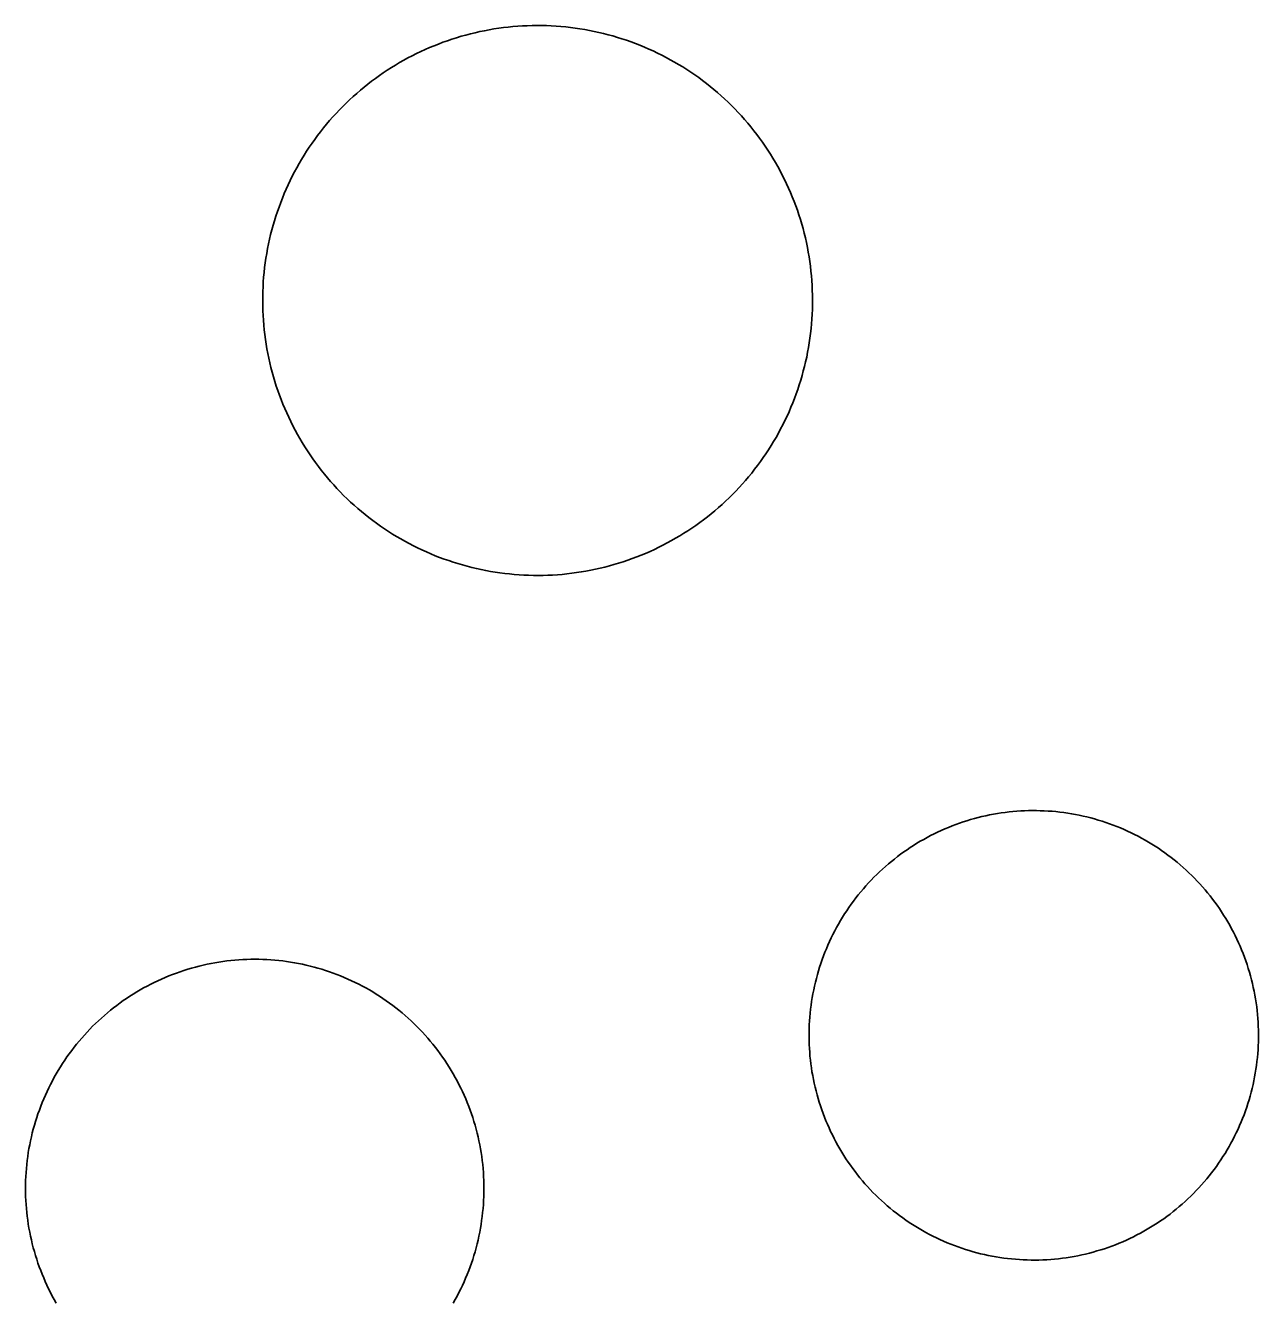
# Model space of a CAD drawing. Extents: x 3568792 to 3606828, y 529143 to 554785.
# Drawn here: x 3573844.9 to 3574208.8, y 546103.2 to 546479.4 of the extents above; entities that cross this region are included whole.
import ezdxf

# ---------------------------------------------------------------- set-up
doc = ezdxf.new("R2010")
doc.units = 0
doc.layers.add('V-DOMW-TANK', color=7, linetype='Continuous')

msp = doc.modelspace()

# ---------------------------------------------------------------- linework, layer by layer
at = {"layer": 'V-DOMW-TANK'}
for points in [[(3573949.35, 546464.61), (3573950.52, 546465.41), (3573951.7, 546466.2), (3573952.89, 546466.96), (3573954.1, 546467.7), (3573955.32, 546468.43), (3573956.55, 546469.12), (3573957.79, 546469.81), (3573959.04, 546470.46), (3573960.31, 546471.09), (3573961.59, 546471.71), (3573962.87, 546472.3), (3573964.17, 546472.87), (3573965.48, 546473.41), (3573966.79, 546473.93), (3573968.12, 546474.43), (3573969.45, 546474.91), (3573970.79, 546475.36), (3573972.14, 546475.79), (3573973.5, 546476.2), (3573974.87, 546476.58), (3573976.23, 546476.93), (3573977.61, 546477.27), (3573978.99, 546477.58), (3573980.38, 546477.86), (3573981.77, 546478.13), (3573983.17, 546478.36), (3573984.57, 546478.57), (3573985.97, 546478.76), (3573987.38, 546478.93), (3573988.79, 546479.07), (3573990.2, 546479.18), (3573991.61, 546479.27), (3573993.02, 546479.33), (3573994.44, 546479.38), (3573995.85, 546479.39), (3573997.27, 546479.38), (3573998.69, 546479.35), (3574000.1, 546479.29), (3574001.51, 546479.21), (3574002.93, 546479.1), (3574004.34, 546478.97), (3574005.75, 546478.81), (3574007.15, 546478.63), (3574008.55, 546478.42), (3574009.95, 546478.19), (3574011.34, 546477.94), (3574012.73, 546477.66), (3574014.11, 546477.35), (3574015.49, 546477.03), (3574016.86, 546476.68), (3574018.23, 546476.3), (3574019.58, 546475.9), (3574020.94, 546475.48), (3574022.28, 546475.03), (3574023.62, 546474.57), (3574024.94, 546474.07), (3574026.26, 546473.56), (3574027.57, 546473.02), (3574028.87, 546472.45), (3574030.16, 546471.87), (3574031.44, 546471.27), (3574032.71, 546470.64), (3574033.97, 546469.98), (3574035.21, 546469.31), (3574036.45, 546468.62), (3574037.67, 546467.9), (3574038.88, 546467.17), (3574040.08, 546466.41), (3574041.26, 546465.63), (3574042.43, 546464.83), (3574043.58, 546464.01), (3574044.72, 546463.17), (3574045.85, 546462.31), (3574046.96, 546461.43), (3574048.05, 546460.53), (3574049.13, 546459.62), (3574050.19, 546458.68), (3574051.24, 546457.73), (3574052.27, 546456.76), (3574053.28, 546455.76), (3574054.27, 546454.76), (3574055.25, 546453.73), (3574056.21, 546452.69), (3574057.15, 546451.63), (3574058.08, 546450.56), (3574058.98, 546449.47), (3574059.86, 546448.36), (3574060.73, 546447.24), (3574061.57, 546446.1), (3574062.4, 546444.95), (3574063.2, 546443.79), (3574063.99, 546442.61), (3574064.75, 546441.42), (3574065.49, 546440.21), (3574066.21, 546438.99), (3574066.91, 546437.76), (3574067.59, 546436.52), (3574068.25, 546435.26), (3574068.89, 546434), (3574069.5, 546432.72)], [(3573938.82, 546340.76), (3573937.82, 546341.76), (3573936.84, 546342.79), (3573935.88, 546343.83), (3573934.94, 546344.89), (3573934.02, 546345.96), (3573933.12, 546347.05), (3573932.23, 546348.16), (3573931.37, 546349.28), (3573930.52, 546350.42), (3573929.7, 546351.57), (3573928.89, 546352.73), (3573928.11, 546353.91), (3573927.35, 546355.1), (3573926.6, 546356.31), (3573925.88, 546357.53), (3573925.18, 546358.76), (3573924.5, 546360), (3573923.85, 546361.26), (3573923.21, 546362.52), (3573922.6, 546363.8), (3573922.01, 546365.09), (3573921.44, 546366.38), (3573920.9, 546367.69), (3573920.37, 546369.01), (3573919.88, 546370.33), (3573919.4, 546371.67), (3573918.95, 546373.01), (3573918.52, 546374.36), (3573918.11, 546375.71), (3573917.73, 546377.08), (3573917.37, 546378.45), (3573917.04, 546379.82), (3573916.73, 546381.2), (3573916.44, 546382.59), (3573916.18, 546383.98), (3573915.95, 546385.38), (3573915.73, 546386.78), (3573915.54, 546388.18), (3573915.38, 546389.59), (3573915.24, 546391), (3573915.13, 546392.41), (3573915.04, 546393.82), (3573914.97, 546395.24), (3573914.93, 546396.65), (3573914.92, 546398.07), (3573914.93, 546399.48), (3573914.96, 546400.9), (3573915.02, 546402.31), (3573915.1, 546403.73), (3573915.21, 546405.14), (3573915.34, 546406.55), (3573915.5, 546407.96), (3573915.68, 546409.36), (3573915.89, 546410.76), (3573916.12, 546412.16), (3573916.37, 546413.55), (3573916.65, 546414.94), (3573916.95, 546416.32), (3573917.28, 546417.7), (3573917.63, 546419.08), (3573918.01, 546420.44), (3573918.4, 546421.8), (3573918.83, 546423.15), (3573919.27, 546424.49), (3573919.75, 546425.83), (3573920.24, 546427.16), (3573920.75, 546428.47), (3573921.29, 546429.79), (3573921.85, 546431.08), (3573922.44, 546432.38), (3573923.04, 546433.65), (3573923.67, 546434.92), (3573924.33, 546436.18), (3573924.99, 546437.43), (3573925.69, 546438.66), (3573926.41, 546439.88), (3573927.15, 546441.09), (3573927.9, 546442.29), (3573928.68, 546443.47), (3573929.48, 546444.64), (3573930.3, 546445.79), (3573931.14, 546446.93), (3573932, 546448.06), (3573932.88, 546449.17), (3573933.77, 546450.26), (3573934.69, 546451.34), (3573935.63, 546452.41), (3573936.58, 546453.45), (3573937.56, 546454.48), (3573938.54, 546455.49), (3573939.55, 546456.49), (3573940.58, 546457.47), (3573941.62, 546458.42), (3573942.68, 546459.36), (3573943.75, 546460.29), (3573944.84, 546461.19), (3573945.95, 546462.07), (3573947.07, 546462.94), (3573948.2, 546463.78), (3573949.35, 546464.61)], [(3574069.5, 546432.72), (3574070.09, 546431.43), (3574070.65, 546430.14), (3574071.2, 546428.83), (3574071.72, 546427.51), (3574072.22, 546426.19), (3574072.7, 546424.86), (3574073.15, 546423.51), (3574073.58, 546422.16), (3574073.98, 546420.81), (3574074.37, 546419.45), (3574074.72, 546418.07), (3574075.06, 546416.7), (3574075.37, 546415.32), (3574075.65, 546413.93), (3574075.91, 546412.54), (3574076.15, 546411.14), (3574076.36, 546409.74), (3574076.55, 546408.34), (3574076.71, 546406.93), (3574076.85, 546405.52), (3574076.97, 546404.11), (3574077.06, 546402.7), (3574077.12, 546401.28), (3574077.16, 546399.87), (3574077.18, 546398.45), (3574077.17, 546397.04), (3574077.14, 546395.62), (3574077.08, 546394.2), (3574077, 546392.79), (3574076.89, 546391.38), (3574076.75, 546389.97), (3574076.6, 546388.56), (3574076.42, 546387.16), (3574076.21, 546385.76), (3574075.98, 546384.36), (3574075.73, 546382.97), (3574075.45, 546381.58), (3574075.14, 546380.2), (3574074.82, 546378.82), (3574074.46, 546377.45), (3574074.09, 546376.08), (3574073.69, 546374.72), (3574073.27, 546373.37), (3574072.82, 546372.03), (3574072.35, 546370.69), (3574071.86, 546369.36), (3574071.34, 546368.05), (3574070.8, 546366.74), (3574070.24, 546365.44), (3574069.66, 546364.15), (3574069.05, 546362.87), (3574068.42, 546361.6), (3574067.77, 546360.34), (3574067.1, 546359.09), (3574066.41, 546357.86), (3574065.69, 546356.64), (3574064.95, 546355.43), (3574064.2, 546354.23), (3574063.42, 546353.05), (3574062.62, 546351.88)], [(3574062.62, 546351.88), (3574061.8, 546350.73), (3574060.96, 546349.59), (3574060.1, 546348.46), (3574059.22, 546347.35), (3574058.32, 546346.26), (3574057.4, 546345.18), (3574056.47, 546344.11), (3574055.51, 546343.07), (3574054.54, 546342.04), (3574053.55, 546341.03), (3574052.54, 546340.03), (3574051.52, 546339.06), (3574050.48, 546338.1), (3574049.42, 546337.16), (3574048.35, 546336.23), (3574047.25, 546335.33), (3574046.15, 546334.45), (3574045.03, 546333.58), (3574043.89, 546332.74), (3574042.74, 546331.91), (3574041.58, 546331.11), (3574040.4, 546330.32), (3574039.2, 546329.56), (3574038, 546328.82), (3574036.78, 546328.1), (3574035.55, 546327.4), (3574034.31, 546326.71), (3574033.05, 546326.06), (3574031.79, 546325.43), (3574030.51, 546324.81), (3574029.22, 546324.22), (3574027.93, 546323.65), (3574026.62, 546323.11), (3574025.3, 546322.59), (3574023.98, 546322.09), (3574022.64, 546321.61), (3574021.3, 546321.16), (3574019.95, 546320.73), (3574018.59, 546320.33), (3574017.23, 546319.95), (3574015.86, 546319.59), (3574014.49, 546319.25), (3574013.1, 546318.94), (3574011.72, 546318.66), (3574010.32, 546318.4), (3574008.93, 546318.16), (3574007.53, 546317.95), (3574006.13, 546317.76), (3574004.72, 546317.59), (3574003.31, 546317.45), (3574001.9, 546317.34), (3574000.49, 546317.25), (3573999.07, 546317.19), (3573997.66, 546317.15), (3573996.24, 546317.13), (3573994.82, 546317.14), (3573993.41, 546317.17), (3573991.99, 546317.23), (3573990.58, 546317.31), (3573989.17, 546317.42), (3573987.76, 546317.56), (3573986.35, 546317.71), (3573984.95, 546317.9), (3573983.55, 546318.1), (3573982.15, 546318.33), (3573980.75, 546318.58), (3573979.37, 546318.86), (3573977.98, 546319.17), (3573976.61, 546319.49), (3573975.24, 546319.84), (3573973.87, 546320.22), (3573972.51, 546320.62), (3573971.16, 546321.04), (3573969.81, 546321.49), (3573968.48, 546321.96), (3573967.15, 546322.45), (3573965.83, 546322.96), (3573964.52, 546323.5), (3573963.22, 546324.07), (3573961.93, 546324.65), (3573960.65, 546325.26), (3573959.39, 546325.88), (3573958.13, 546326.54), (3573956.88, 546327.21), (3573955.65, 546327.9), (3573954.43, 546328.62), (3573953.22, 546329.35), (3573952.02, 546330.11), (3573950.84, 546330.89), (3573949.67, 546331.69), (3573948.52, 546332.51), (3573947.38, 546333.35), (3573946.25, 546334.21), (3573945.14, 546335.09), (3573944.04, 546335.99), (3573942.97, 546336.9), (3573941.9, 546337.84), (3573940.86, 546338.79), (3573939.83, 546339.77), (3573938.82, 546340.76)], [(3574094.5, 546227.23), (3574095.31, 546228.06), (3574096.12, 546228.88), (3574096.96, 546229.68), (3574097.81, 546230.47), (3574098.67, 546231.24), (3574099.55, 546231.99), (3574100.44, 546232.74), (3574101.34, 546233.46), (3574102.25, 546234.17), (3574103.18, 546234.87), (3574104.12, 546235.54), (3574105.07, 546236.2), (3574106.03, 546236.85), (3574107, 546237.48), (3574107.98, 546238.09), (3574108.98, 546238.68), (3574109.98, 546239.26), (3574111, 546239.81), (3574112.02, 546240.35), (3574113.05, 546240.88), (3574114.1, 546241.38), (3574115.15, 546241.87), (3574116.2, 546242.33), (3574117.27, 546242.78), (3574118.35, 546243.21), (3574119.43, 546243.62), (3574120.52, 546244.02), (3574121.61, 546244.39), (3574122.71, 546244.74), (3574123.82, 546245.08), (3574124.94, 546245.4), (3574126.06, 546245.69), (3574127.18, 546245.97), (3574128.31, 546246.22), (3574129.44, 546246.46), (3574130.58, 546246.68), (3574131.72, 546246.88), (3574132.86, 546247.05), (3574134.01, 546247.21), (3574135.16, 546247.35), (3574136.31, 546247.47), (3574137.46, 546247.56), (3574138.62, 546247.64), (3574139.77, 546247.7), (3574140.93, 546247.74), (3574142.09, 546247.75), (3574143.24, 546247.75), (3574144.4, 546247.72), (3574145.56, 546247.68), (3574146.71, 546247.62), (3574147.87, 546247.53), (3574149.02, 546247.43), (3574150.17, 546247.3), (3574151.32, 546247.16), (3574152.47, 546246.99), (3574153.61, 546246.81), (3574154.75, 546246.61), (3574155.88, 546246.39), (3574157.01, 546246.14), (3574158.14, 546245.88), (3574159.26, 546245.59), (3574160.38, 546245.29), (3574161.49, 546244.96), (3574162.6, 546244.62), (3574163.7, 546244.26), (3574164.79, 546243.88), (3574165.88, 546243.48), (3574166.96, 546243.07), (3574168.03, 546242.63), (3574169.09, 546242.17), (3574170.15, 546241.7), (3574171.2, 546241.21), (3574172.23, 546240.7), (3574173.27, 546240.17), (3574174.29, 546239.62), (3574175.29, 546239.06), (3574176.3, 546238.47), (3574177.29, 546237.88), (3574178.27, 546237.26), (3574179.23, 546236.63), (3574180.19, 546235.97), (3574181.14, 546235.31), (3574182.07, 546234.63), (3574183, 546233.93), (3574183.91, 546233.21), (3574184.8, 546232.48), (3574185.69, 546231.73), (3574186.56, 546230.97), (3574187.42, 546230.2), (3574188.26, 546229.4), (3574189.09, 546228.6), (3574189.91, 546227.78), (3574190.71, 546226.94), (3574191.49, 546226.09), (3574192.27, 546225.23), (3574193.02, 546224.35), (3574193.76, 546223.46), (3574194.49, 546222.56), (3574195.2, 546221.65), (3574195.89, 546220.72)], [(3574105.69, 546126.25), (3574104.74, 546126.9), (3574103.79, 546127.56), (3574102.86, 546128.25), (3574101.93, 546128.95), (3574101.02, 546129.66), (3574100.13, 546130.39), (3574099.24, 546131.14), (3574098.37, 546131.9), (3574097.51, 546132.68), (3574096.67, 546133.47), (3574095.84, 546134.28), (3574095.02, 546135.1), (3574094.22, 546135.93), (3574093.43, 546136.78), (3574092.66, 546137.64), (3574091.91, 546138.52), (3574091.17, 546139.41), (3574090.44, 546140.31), (3574089.73, 546141.23), (3574089.04, 546142.15), (3574088.36, 546143.09), (3574087.7, 546144.04), (3574087.05, 546145), (3574086.43, 546145.97), (3574085.82, 546146.96), (3574085.22, 546147.95), (3574084.65, 546148.96), (3574084.09, 546149.97), (3574083.55, 546150.99), (3574083.03, 546152.03), (3574082.52, 546153.07), (3574082.04, 546154.12), (3574081.57, 546155.18), (3574081.12, 546156.24), (3574080.69, 546157.32), (3574080.28, 546158.4), (3574079.88, 546159.49), (3574079.51, 546160.59), (3574079.16, 546161.69), (3574078.82, 546162.8), (3574078.51, 546163.91), (3574078.21, 546165.03), (3574077.93, 546166.15), (3574077.68, 546167.28), (3574077.44, 546168.41), (3574077.22, 546169.55), (3574077.02, 546170.69), (3574076.85, 546171.83), (3574076.69, 546172.98), (3574076.55, 546174.13), (3574076.43, 546175.28), (3574076.34, 546176.44), (3574076.26, 546177.59), (3574076.2, 546178.74), (3574076.17, 546179.9), (3574076.15, 546181.06), (3574076.15, 546182.22), (3574076.18, 546183.37), (3574076.22, 546184.53), (3574076.28, 546185.69), (3574076.37, 546186.84), (3574076.47, 546188), (3574076.6, 546189.15), (3574076.74, 546190.29), (3574076.91, 546191.44), (3574077.09, 546192.58), (3574077.3, 546193.72), (3574077.52, 546194.85), (3574077.76, 546195.98), (3574078.03, 546197.11), (3574078.31, 546198.24), (3574078.61, 546199.35), (3574078.94, 546200.46), (3574079.28, 546201.57), (3574079.64, 546202.67), (3574080.02, 546203.76), (3574080.42, 546204.85), (3574080.84, 546205.93), (3574081.27, 546207), (3574081.73, 546208.06), (3574082.2, 546209.12), (3574082.69, 546210.17), (3574083.2, 546211.21), (3574083.73, 546212.24), (3574084.28, 546213.26), (3574084.85, 546214.27), (3574085.43, 546215.27), (3574086.02, 546216.26), (3574086.64, 546217.24), (3574087.28, 546218.21), (3574087.93, 546219.17), (3574088.59, 546220.11), (3574089.27, 546221.05), (3574089.98, 546221.97), (3574090.69, 546222.88), (3574091.42, 546223.78), (3574092.17, 546224.66), (3574092.93, 546225.53), (3574093.71, 546226.39), (3574094.5, 546227.23)], [(3574195.89, 546220.72), (3574196.57, 546219.79), (3574197.23, 546218.83), (3574197.88, 546217.87), (3574198.5, 546216.9), (3574199.11, 546215.92), (3574199.71, 546214.92), (3574200.28, 546213.92), (3574200.84, 546212.9), (3574201.38, 546211.88), (3574201.9, 546210.85), (3574202.41, 546209.81), (3574202.9, 546208.76), (3574203.36, 546207.7), (3574203.81, 546206.63), (3574204.24, 546205.56), (3574204.66, 546204.47), (3574205.04, 546203.39), (3574205.42, 546202.29), (3574205.77, 546201.19), (3574206.11, 546200.08), (3574206.42, 546198.96), (3574206.72, 546197.85), (3574207, 546196.72), (3574207.25, 546195.59), (3574207.49, 546194.46), (3574207.71, 546193.32), (3574207.91, 546192.18), (3574208.08, 546191.04), (3574208.24, 546189.89), (3574208.38, 546188.74), (3574208.5, 546187.59), (3574208.59, 546186.44), (3574208.67, 546185.29), (3574208.73, 546184.13), (3574208.76, 546182.97), (3574208.78, 546181.82), (3574208.78, 546180.66), (3574208.75, 546179.5), (3574208.71, 546178.34), (3574208.64, 546177.19), (3574208.56, 546176.03), (3574208.46, 546174.88), (3574208.33, 546173.73), (3574208.19, 546172.58), (3574208.02, 546171.44), (3574207.84, 546170.29), (3574207.64, 546169.16), (3574207.41, 546168.02), (3574207.17, 546166.89), (3574206.9, 546165.76), (3574206.62, 546164.64), (3574206.32, 546163.52), (3574205.99, 546162.41), (3574205.65, 546161.3), (3574205.29, 546160.2), (3574204.91, 546159.11), (3574204.51, 546158.02), (3574204.09, 546156.94), (3574203.66, 546155.87), (3574203.2, 546154.81)], [(3573849.43, 546160.51), (3573849.86, 546161.6), (3573850.32, 546162.7), (3573850.79, 546163.78), (3573851.28, 546164.85), (3573851.78, 546165.92), (3573852.31, 546166.97), (3573852.86, 546168.02), (3573853.42, 546169.06), (3573854, 546170.08), (3573854.6, 546171.1), (3573855.22, 546172.11), (3573855.85, 546173.1), (3573856.5, 546174.09), (3573857.18, 546175.06), (3573857.86, 546176.02), (3573858.56, 546176.97), (3573859.28, 546177.91), (3573860.02, 546178.83), (3573860.77, 546179.74), (3573861.54, 546180.64), (3573862.32, 546181.52), (3573863.11, 546182.39), (3573863.93, 546183.25), (3573864.75, 546184.09), (3573865.6, 546184.92), (3573866.45, 546185.73), (3573867.33, 546186.53), (3573868.21, 546187.31), (3573869.11, 546188.07), (3573870.02, 546188.83), (3573870.94, 546189.56), (3573871.88, 546190.28), (3573872.83, 546190.98), (3573873.79, 546191.67), (3573874.76, 546192.33), (3573875.75, 546192.98), (3573876.74, 546193.62), (3573877.75, 546194.24), (3573878.77, 546194.83), (3573879.79, 546195.42), (3573880.83, 546195.98), (3573881.88, 546196.52), (3573882.94, 546197.05), (3573884, 546197.56), (3573885.08, 546198.05), (3573886.16, 546198.52), (3573887.25, 546198.97), (3573888.35, 546199.4), (3573889.45, 546199.82), (3573890.56, 546200.21), (3573891.68, 546200.58), (3573892.81, 546200.94), (3573893.94, 546201.27), (3573895.08, 546201.59), (3573896.22, 546201.88), (3573897.37, 546202.16), (3573898.52, 546202.41), (3573899.68, 546202.65), (3573900.84, 546202.86), (3573902.01, 546203.06), (3573903.17, 546203.23), (3573904.34, 546203.39), (3573905.52, 546203.52), (3573906.69, 546203.63), (3573907.87, 546203.72), (3573909.05, 546203.8), (3573910.22, 546203.85), (3573911.41, 546203.88), (3573912.59, 546203.89), (3573913.77, 546203.88), (3573914.95, 546203.85), (3573916.12, 546203.79), (3573917.3, 546203.72), (3573918.48, 546203.63), (3573919.66, 546203.52), (3573920.83, 546203.38), (3573922, 546203.23), (3573923.17, 546203.05), (3573924.33, 546202.86), (3573925.49, 546202.64), (3573926.65, 546202.41), (3573927.8, 546202.15), (3573928.95, 546201.88), (3573930.09, 546201.58), (3573931.23, 546201.26), (3573932.36, 546200.93), (3573933.48, 546200.57), (3573934.61, 546200.2), (3573935.72, 546199.81), (3573936.82, 546199.39), (3573937.92, 546198.96), (3573939.01, 546198.5), (3573940.09, 546198.03), (3573941.17, 546197.54), (3573942.23, 546197.04), (3573943.29, 546196.51), (3573944.34, 546195.96), (3573945.37, 546195.4), (3573946.4, 546194.82), (3573947.42, 546194.22)], [(3573947.42, 546194.22), (3573948.43, 546193.6), (3573949.42, 546192.97), (3573950.4, 546192.32), (3573951.38, 546191.65), (3573952.34, 546190.96), (3573953.29, 546190.26), (3573954.22, 546189.54), (3573955.15, 546188.81), (3573956.06, 546188.06), (3573956.96, 546187.29), (3573957.84, 546186.51), (3573958.71, 546185.71), (3573959.56, 546184.89), (3573960.41, 546184.07), (3573961.23, 546183.22), (3573962.05, 546182.37), (3573962.84, 546181.5), (3573963.63, 546180.61), (3573964.39, 546179.72), (3573965.14, 546178.81), (3573965.88, 546177.88), (3573966.6, 546176.94), (3573967.3, 546175.99), (3573967.98, 546175.03), (3573968.65, 546174.06), (3573969.3, 546173.08), (3573969.94, 546172.08), (3573970.55, 546171.07), (3573971.15, 546170.06), (3573971.73, 546169.03), (3573972.3, 546167.99), (3573972.84, 546166.94), (3573973.37, 546165.89), (3573973.88, 546164.82), (3573974.37, 546163.75), (3573974.83, 546162.66), (3573975.29, 546161.57), (3573975.72, 546160.47), (3573976.13, 546159.37), (3573976.52, 546158.26), (3573976.9, 546157.14), (3573977.25, 546156.01), (3573977.59, 546154.88), (3573977.9, 546153.74), (3573978.2, 546152.6), (3573978.48, 546151.45), (3573978.73, 546150.3), (3573978.96, 546149.14), (3573979.18, 546147.98), (3573979.38, 546146.82), (3573979.55, 546145.65), (3573979.71, 546144.48), (3573979.84, 546143.31), (3573979.95, 546142.13), (3573980.04, 546140.95), (3573980.11, 546139.78), (3573980.17, 546138.6), (3573980.2, 546137.42), (3573980.21, 546136.23), (3573980.2, 546135.06)], [(3573853.99, 546102.45), (3573853.41, 546103.47), (3573852.84, 546104.51), (3573852.3, 546105.56), (3573851.77, 546106.62), (3573851.26, 546107.68), (3573850.77, 546108.76), (3573850.3, 546109.84), (3573849.85, 546110.93), (3573849.42, 546112.03), (3573849.01, 546113.13), (3573848.61, 546114.25), (3573848.24, 546115.37), (3573847.88, 546116.49), (3573847.55, 546117.62), (3573847.23, 546118.76), (3573846.94, 546119.9), (3573846.66, 546121.05), (3573846.41, 546122.21), (3573846.17, 546123.36), (3573845.96, 546124.52), (3573845.76, 546125.69), (3573845.59, 546126.85), (3573845.43, 546128.03), (3573845.3, 546129.2), (3573845.19, 546130.37), (3573845.1, 546131.55), (3573845.02, 546132.73), (3573844.97, 546133.91), (3573844.94, 546135.09), (3573844.93, 546136.27), (3573844.94, 546137.45), (3573844.98, 546138.63), (3573845.03, 546139.81), (3573845.1, 546140.99), (3573845.19, 546142.16), (3573845.31, 546143.34), (3573845.44, 546144.51), (3573845.59, 546145.68), (3573845.77, 546146.85), (3573845.96, 546148.01), (3573846.18, 546149.17), (3573846.42, 546150.33), (3573846.67, 546151.48), (3573846.95, 546152.63), (3573847.24, 546153.77), (3573847.56, 546154.91), (3573847.89, 546156.04), (3573848.25, 546157.17), (3573848.62, 546158.29), (3573849.02, 546159.4), (3573849.43, 546160.51)], [(3574203.2, 546154.81), (3574202.73, 546153.75), (3574202.23, 546152.7), (3574201.72, 546151.67), (3574201.2, 546150.64), (3574200.65, 546149.61), (3574200.08, 546148.61), (3574199.5, 546147.6), (3574198.9, 546146.61), (3574198.29, 546145.64), (3574197.66, 546144.67), (3574197, 546143.71), (3574196.34, 546142.76), (3574195.65, 546141.83), (3574194.95, 546140.91), (3574194.24, 546140), (3574193.51, 546139.1), (3574192.76, 546138.21), (3574192, 546137.34), (3574191.22, 546136.48), (3574190.43, 546135.64), (3574189.62, 546134.81), (3574188.8, 546134), (3574187.97, 546133.19), (3574187.12, 546132.41), (3574186.26, 546131.64), (3574185.38, 546130.88), (3574184.49, 546130.14), (3574183.59, 546129.41), (3574182.67, 546128.7), (3574181.75, 546128.01), (3574180.81, 546127.33), (3574179.86, 546126.67), (3574178.9, 546126.03), (3574177.93, 546125.4), (3574176.94, 546124.79), (3574175.95, 546124.2), (3574174.95, 546123.62), (3574173.93, 546123.06), (3574172.91, 546122.52), (3574171.88, 546122), (3574170.83, 546121.49), (3574169.78, 546121.01), (3574168.72, 546120.54), (3574167.66, 546120.09), (3574166.58, 546119.66), (3574165.5, 546119.25), (3574164.41, 546118.86), (3574163.32, 546118.48), (3574162.21, 546118.13), (3574161.11, 546117.8), (3574159.99, 546117.48), (3574158.87, 546117.18), (3574157.75, 546116.91), (3574156.62, 546116.65), (3574155.49, 546116.41), (3574154.35, 546116.19), (3574153.21, 546116), (3574152.07, 546115.82), (3574150.92, 546115.66), (3574149.77, 546115.52), (3574148.62, 546115.41), (3574147.47, 546115.31), (3574146.31, 546115.23), (3574145.16, 546115.18), (3574144, 546115.14), (3574142.84, 546115.12), (3574141.69, 546115.12), (3574140.53, 546115.15), (3574139.37, 546115.19), (3574138.22, 546115.26), (3574137.06, 546115.34), (3574135.91, 546115.45), (3574134.76, 546115.57), (3574133.61, 546115.71), (3574132.46, 546115.88), (3574131.32, 546116.06), (3574130.18, 546116.27), (3574129.05, 546116.49), (3574127.91, 546116.74), (3574126.79, 546117), (3574125.67, 546117.28), (3574124.55, 546117.59), (3574123.44, 546117.91), (3574122.33, 546118.25), (3574121.23, 546118.61), (3574120.14, 546118.99), (3574119.05, 546119.39), (3574117.97, 546119.81), (3574116.9, 546120.25), (3574115.83, 546120.7), (3574114.78, 546121.17), (3574113.73, 546121.67), (3574112.69, 546122.18), (3574111.66, 546122.71), (3574110.64, 546123.25), (3574109.63, 546123.82), (3574108.63, 546124.4), (3574107.64, 546125), (3574106.66, 546125.61), (3574105.69, 546126.25)], [(3573980.2, 546135.06), (3573980.17, 546133.88), (3573980.11, 546132.7), (3573980.04, 546131.52), (3573979.95, 546130.34), (3573979.83, 546129.17), (3573979.7, 546127.99), (3573979.54, 546126.82), (3573979.37, 546125.66), (3573979.18, 546124.49), (3573978.96, 546123.33), (3573978.72, 546122.17), (3573978.47, 546121.02), (3573978.19, 546119.87), (3573977.9, 546118.73), (3573977.58, 546117.59), (3573977.25, 546116.46), (3573976.89, 546115.33), (3573976.52, 546114.22), (3573976.12, 546113.1), (3573975.71, 546112), (3573975.27, 546110.9), (3573974.82, 546109.81), (3573974.35, 546108.73), (3573973.86, 546107.65), (3573973.35, 546106.59), (3573972.83, 546105.53), (3573972.28, 546104.48), (3573971.72, 546103.45), (3573971.14, 546102.42)]]:
    msp.add_lwpolyline(points, dxfattribs=at)

doc.saveas('drawing.dxf')
